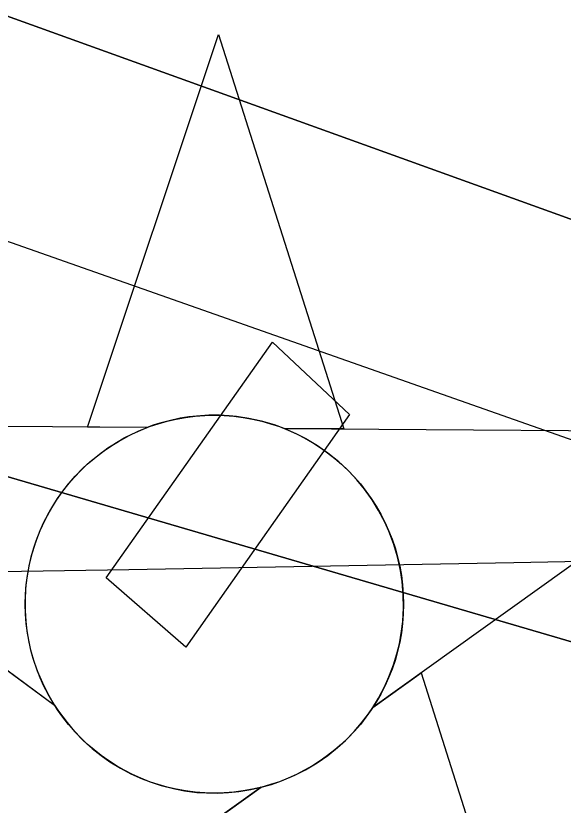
# Model space of a CAD drawing. Extents: x 3823584 to 3861785, y 301729 to 327625.
# Drawn here: x 3853316.6 to 3853405, y 319629 to 319756.6 of the extents above; entities that cross this region are included whole.
import ezdxf

# ---------------------------------------------------------------- set-up
doc = ezdxf.new("R2010")
doc.units = 0
for name, color, linetype in [('V-CHAN-DOCK', 7, 'Continuous'), ('V-CHAN-NAID', 7, 'Continuous'), ('V-GRID-MAJR', 7, 'Continuous'), ('V-RIVR-EDGE', 7, 'Continuous'), ('V-TOPO-DPTH', 7, 'Continuous'), ('V-TOPO-MINR', 7, 'Continuous')]:
    doc.layers.add(name, color=color, linetype=linetype)

msp = doc.modelspace()

# ---------------------------------------------------------------- linework, layer by layer
at = {"layer": 'V-CHAN-DOCK'}
msp.add_lwpolyline([(3853331.204, 319665.767), (3853358.08, 319703.876), (3853370.5270000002, 319692.174), (3853344.094, 319654.587), (3853331.204, 319665.767)], dxfattribs=at)
at = {"layer": 'V-CHAN-NAID'}
for points in [[(3853337.81, 319690.064), (3853328.223, 319690.132), (3853349.349, 319753.616), (3853369.573, 319689.839), (3853359.986, 319689.907), (3853358.409, 319690.485), (3853356.3140000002, 319691.105), (3853354.274, 319691.556), (3853352.238, 319691.864), (3853351.071, 319691.978), (3853349.537, 319692.059), (3853347.815, 319692.05700000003), (3853346.4450000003, 319691.987), (3853344.539, 319691.786), (3853343.173, 319691.567), (3853341.389, 319691.183), (3853339.859, 319690.76300000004), (3853338.827, 319690.43200000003)], [(3853337.81, 319690.064), (3853261.319, 319690.606), (3853322.884, 319645.207), (3853321.771, 319647.116), (3853320.961, 319648.744), (3853320.136, 319650.712), (3853319.44, 319652.766), (3853319.075, 319654.089), (3853318.714, 319655.715), (3853318.47, 319657.16000000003), (3853318.282, 319658.75800000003), (3853318.173, 319660.494), (3853318.1610000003, 319662.075), (3853318.268, 319664.14900000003), (3853318.451, 319665.767), (3853318.843, 319667.97000000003), (3853319.324, 319669.893), (3853319.927, 319671.78), (3853320.582, 319673.45900000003), (3853321.309, 319675.047), (3853322.123, 319676.582), (3853323.184, 319678.319), (3853324.215, 319679.789), (3853325.215, 319681.058), (3853326.217, 319682.204), (3853327.526, 319683.541), (3853328.577, 319684.506), (3853330.294, 319685.903), (3853331.506, 319686.773), (3853333.193, 319687.843), (3853334.924, 319688.788), (3853336.37, 319689.472)], [(3853359.986, 319689.907), (3853436.478, 319689.364), (3853374.275, 319644.842), (3853375.186, 319646.331), (3853376.164, 319648.178), (3853376.879, 319649.76300000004), (3853377.6180000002, 319651.718), (3853378.163, 319653.503), (3853378.561, 319655.142), (3853378.9220000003, 319657.152), (3853379.108, 319658.72500000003), (3853379.2320000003, 319660.931), (3853379.202, 319662.993), (3853379.014, 319665.213), (3853378.748, 319666.971), (3853378.257, 319669.203), (3853377.617, 319671.343), (3853376.867, 319673.325), (3853376.219, 319674.768), (3853375.2120000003, 319676.684), (3853374.15, 319678.406), (3853372.936, 319680.108), (3853371.6750000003, 319681.647), (3853370.403, 319683.01300000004), (3853368.771, 319684.545), (3853367.028, 319685.957), (3853365.345, 319687.134), (3853363.458, 319688.266), (3853361.986, 319689.027)], [(3853356.244, 319631.936), (3853294.041, 319587.414), (3853315.167, 319650.897), (3853322.884, 319645.207), (3853323.519, 319644.243), (3853324.9020000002, 319642.384), (3853326.115, 319640.968), (3853327.5810000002, 319639.465), (3853328.97, 319638.214), (3853330.424, 319637.058), (3853331.827, 319636.071), (3853333.505, 319635.03500000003), (3853335.219, 319634.124), (3853337.0100000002, 319633.313), (3853338.4560000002, 319632.757), (3853340.0840000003, 319632.228), (3853342.31, 319631.664), (3853343.842, 319631.377), (3853345.867, 319631.12), (3853347.404, 319631.016), (3853349.265, 319630.994), (3853350.954, 319631.072), (3853352.664, 319631.248), (3853354.566, 319631.559)], [(3853374.275, 319644.842), (3853382.071, 319650.423), (3853402.295, 319586.646), (3853348.447, 319626.356), (3853356.244, 319631.936), (3853357.91, 319632.412), (3853359.522, 319632.972), (3853361.68, 319633.886), (3853363.415, 319634.77), (3853365.281, 319635.884), (3853367.02, 319637.096), (3853368.572, 319638.341), (3853369.859, 319639.509), (3853371.2430000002, 319640.929), (3853372.447, 319642.331), (3853373.566, 319643.803)]]:
    msp.add_lwpolyline(points, close=True, dxfattribs=at)
msp.add_circle((3853348.69581441, 319661.5299174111), 30.540600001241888, dxfattribs=at)
at = {"layer": 'V-GRID-MAJR'}
msp.add_spline([(3827642.978, 319275.864), (3832951.406, 319355.783), (3838259.823, 319436.473), (3843568.228, 319517.936), (3848876.6210000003, 319600.17), (3854185.002, 319683.177), (3859493.3710000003, 319766.956), (3859493.372, 319766.956)], degree=3, dxfattribs=at)
at = {"layer": 'V-RIVR-EDGE'}
msp.add_spline([(3842841.53946351, 321100.2444347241), (3842868.291653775, 321083.9189782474), (3842887.6892579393, 321072.7014419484), (3842926.4988761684, 321056.09393629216), (3842950.7443803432, 321041.4649776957), (3842972.070096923, 321024.41507115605), (3842988.05147549, 321006.4071125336), (3843009.861621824, 320988.87037459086), (3843033.1286598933, 320971.33003417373), (3843055.431641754, 320956.7058788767), (3843078.7166921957, 320946.44999713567), (3843098.1263046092, 320940.08876662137), (3843142.744276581, 320915.69676181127), (3843156.320317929, 320906.9217883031), (3843166.981374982, 320897.6683891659), (3843193.6586345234, 320884.49031818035), (3843216.4556527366, 320873.2643761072), (3843237.304144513, 320859.61508444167), (3843254.7616280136, 320849.3736125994), (3843280.4712288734, 320837.65483499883), (3843294.0472702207, 320828.8798614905), (3843315.3825934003, 320815.7149995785), (3843374.5466670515, 320782.0599890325), (3843408.0191522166, 320767.4082147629), (3843439.065886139, 320753.73370577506), (3843485.1407498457, 320729.33809849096), (3843531.7072482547, 320707.3694432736), (3843569.0611755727, 320691.25117067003), (3843614.173183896, 320670.25737908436), (3843636.4845715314, 320659.0326378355), (3843664.610317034, 320642.45155032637), (3843700.9725691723, 320618.07995953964), (3843732.4905237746, 320598.57668278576), (3843761.5983378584, 320586.3638688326), (3843794.592397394, 320574.6270788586), (3843841.175707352, 320559.4572517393), (3843869.317063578, 320549.1893617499), (3843895.9979255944, 320537.4681824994), (3843934.800338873, 320517.9468933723), (3843983.776977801, 320488.68777535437), (3844036.6422638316, 320460.87594247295), (3844067.6974035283, 320450.60084753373), (3844099.230968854, 320437.41076829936), (3844147.2567606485, 320416.40977176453), (3844198.681966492, 320395.40036945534), (3844231.6640177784, 320378.80727369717), (3844260.7694302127, 320365.6231985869), (3844285.498163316, 320350.0217780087), (3844318.4718088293, 320330.0292682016), (3844340.7783931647, 320316.86200464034), (3844370.3634320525, 320301.2485758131), (3844413.0508899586, 320281.71768008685), (3844464.954521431, 320257.79329348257), (3844507.6347743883, 320235.34861428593), (3844559.533602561, 320209.4817053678), (3844611.925266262, 320186.5273790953), (3844641.5175100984, 320173.82773373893), (3844659.969070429, 320172.8108412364), (3844685.6966836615, 320168.37652231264), (3844698.8027051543, 320165.9159471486), (3844709.9638026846, 320162.48891412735), (3844717.7302894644, 320161.0128091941), (3844736.1746448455, 320157.0821332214), (3844761.8926514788, 320148.76276966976), (3844788.5771159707, 320138.49848215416), (3844802.1519564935, 320129.2378780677), (3844822.9884400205, 320110.732280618), (3844840.4399193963, 320098.0626558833), (3844854.9896235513, 320090.25654188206), (3844877.313019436, 320083.88810641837), (3844898.18072441, 320078.0089040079), (3844924.8844020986, 320075.51470574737), (3844948.1754566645, 320067.6869768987), (3844995.2407947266, 320051.0590572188), (3845092.7384626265, 320004.68278646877), (3845127.184610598, 319990.9998717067), (3845178.6014106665, 319966.59105534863), (3845233.9044561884, 319942.65826297), (3845254.287731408, 319937.2658919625), (3845267.870977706, 319931.4047019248), (3845279.993729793, 319924.09022262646), (3845291.1224050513, 319907.55116398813), (3845303.7043695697, 319889.5516111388), (3845313.880996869, 319880.7850434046), (3845344.425288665, 319860.31290714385), (3845386.1330796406, 319837.3849990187), (3845433.1780036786, 319812.50135950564), (3845466.1672599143, 319798.82204721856), (3845499.6433475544, 319785.6271646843), (3845540.393086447, 319768.0435945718), (3845605.4003377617, 319740.68737164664), (3845645.6500361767, 319717.2774354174), (3845675.7339147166, 319707.00474212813), (3845744.625009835, 319679.1532820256), (3845798.473565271, 319656.1953532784), (3845841.1718306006, 319641.0351327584), (3845897.9365711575, 319619.04126021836), (3845920.2491596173, 319608.302149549), (3845955.660564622, 319592.1886802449), (3845983.317491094, 319582.40762165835), (3846002.7283043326, 319576.5320217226), (3846033.7846448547, 319566.7425573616), (3846064.358957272, 319558.41118556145), (3846131.303927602, 319529.1076370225), (3846195.8315524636, 319504.1807678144), (3846263.751386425, 319476.3317093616), (3846288.980160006, 319466.5566548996), (3846319.068841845, 319458.2264839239), (3846370.0132204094, 319439.16080475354), (3846428.2480617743, 319422.5052661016), (3846482.097818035, 319400.03296793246), (3846515.073865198, 319381.01171928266), (3846564.070918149, 319360.0083210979), (3846597.555411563, 319350.21285261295), (3846665.495659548, 319330.61951399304), (3846718.3837612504, 319312.03466210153), (3846778.5491166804, 319290.5180143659), (3846834.3413952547, 319268.04091289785), (3846872.6737886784, 319254.834022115), (3846921.208026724, 319243.05880574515), (3847037.62727481, 319189.3512441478), (3847098.2818632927, 319169.290287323), (3847179.316124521, 319142.38006775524), (3847206.487420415, 319132.60020999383), (3847242.872488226, 319117.45560019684), (3847278.287495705, 319102.7990226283), (3847312.7192337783, 319083.288540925), (3847329.198251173, 319070.1356872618), (3847340.837774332, 319063.7936699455), (3847386.923445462, 319043.76873786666), (3847433.0175223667, 319027.1432198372), (3847490.7823438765, 319016.80207953), (3847613.538805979, 318972.79151877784), (3847679.0388928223, 318948.3478784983), (3847756.1893102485, 318921.9328961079), (3847807.621721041, 318903.8372772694), (3847852.2649103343, 318889.6435146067), (3847964.3663195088, 318857.31450588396), (3847994.445394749, 318845.09929028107), (3848035.6879691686, 318830.4283028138), (3848071.107779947, 318817.71424755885), (3848100.2227989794, 318808.4152170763), (3848132.7312279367, 318796.6796279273), (3848146.30366681, 318786.44776268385), (3848169.579110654, 318772.3068363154), (3848183.655192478, 318769.35822892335), (3848198.2241098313, 318769.32220417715), (3848227.38235856, 318777.5058745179), (3848252.6495585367, 318783.27099856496), (3848268.1897370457, 318783.23257216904), (3848285.6652329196, 318780.27555900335), (3848300.7029693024, 318773.4395053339), (3848320.582601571, 318760.7638764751), (3848336.5735867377, 318746.6409624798), (3848351.5861057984, 318729.6066666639), (3848359.334580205, 318720.84610305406), (3848374.8579471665, 318714.00884856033), (3848388.938832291, 318713.0027634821), (3848400.097528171, 318708.60446930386), (3848422.88854226, 318694.9503743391), (3848448.1281232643, 318689.5459950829), (3848489.3658943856, 318672.93248530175), (3848523.3252109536, 318658.7651407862), (3848566.5043035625, 318641.6611971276), (3848605.32112674, 318627.9674749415), (3848647.0541350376, 318615.2378089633), (3848684.418869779, 318603.4902115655), (3848723.2380946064, 318590.7677505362), (3848769.3333723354, 318574.627863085), (3848833.36816167, 318546.78841123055), (3848867.8143096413, 318533.1054964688), (3848904.6874096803, 318518.9309470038), (3848947.382072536, 318502.3138347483), (3849001.723463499, 318482.2684886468), (3849103.633835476, 318452.8784807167), (3849156.5315437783, 318438.1786734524), (3849190.018438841, 318429.3544661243), (3849235.138852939, 318411.7600885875), (3849274.432900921, 318394.6657515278), (3849315.1958488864, 318382.4241177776), (3849365.1857778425, 318370.15966835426), (3849404.0218142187, 318364.23603542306), (3849440.415287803, 318352.4908396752), (3849487.0034010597, 318339.26353486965), (3849538.9250449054, 318322.6236069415), (3849582.107739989, 318306.9765550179), (3849620.9257639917, 318293.7684634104), (3849669.9348251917, 318277.6213710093), (3849700.993567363, 318268.80316780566), (3849752.443990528, 318257.99200764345), (3849805.347702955, 318245.72035327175), (3849854.8556038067, 318234.9139964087), (3849902.416179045, 318222.16992053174), (3849946.5785410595, 318209.9198810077), (3850026.169119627, 318188.35520027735), (3850056.741030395, 318179.0525673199), (3850089.2530618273, 318168.7738699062), (3850137.2968659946, 318155.05733204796), (3850179.5155048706, 318142.3264652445), (3850231.4467553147, 318129.5715819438), (3850317.3289165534, 318099.249940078), (3850383.815875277, 318081.11709566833), (3850420.7045860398, 318073.25574372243), (3850467.790338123, 318064.8835438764), (3850492.5574976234, 318064.82230180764), (3850504.209029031, 318063.3365902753), (3850532.840819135, 318055.01002177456), (3850621.657177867, 318032.93689479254), (3850687.184883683, 318019.662757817), (3850711.45800683, 318016.20330252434), (3850744.9533076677, 318010.7785092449), (3850789.6109068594, 318002.4123135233), (3850833.787678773, 317995.98984094), (3850862.429075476, 317991.54831706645), (3850891.552500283, 317985.6487006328), (3850937.6561837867, 317972.90822723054), (3850986.173610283, 317954.3341827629), (3851054.5718698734, 317923.57014001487), (3851080.283872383, 317912.8226235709), (3851106.973140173, 317904.5008583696), (3851143.367814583, 317893.2412932), (3851177.3271311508, 317879.07394868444), (3851200.630193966, 317876.10252561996), (3851236.5656559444, 317875.52803400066), (3851266.1807154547, 317872.05536963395), (3851272.4951137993, 317872.52538948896), (3851284.1778666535, 317883.6660729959), (3851289.5258071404, 317886.0810168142), (3851297.785129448, 317887.51749452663), (3851306.0360459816, 317885.5545581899), (3851313.7953278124, 317881.164669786), (3851326.385698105, 317866.56453098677), (3851330.7455658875, 317862.183048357), (3851336.0802973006, 317859.2560558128), (3851351.621676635, 317859.7032599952), (3851365.6953568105, 317855.78339144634), (3851396.2684684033, 317846.9663890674), (3851418.1050328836, 317840.1135238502), (3851434.6044643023, 317835.21639002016), (3851457.903924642, 317830.78807522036), (3851490.914795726, 317825.8501133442), (3851530.7088841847, 317814.58214240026), (3851551.09576188, 317810.64666312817), (3851594.7784974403, 317800.8259773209), (3851617.5899255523, 317795.42760218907), (3851653.018142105, 317786.11296098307), (3851683.593655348, 317778.2672197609), (3851733.5859859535, 317766.9740314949), (3851760.7668884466, 317761.0792183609), (3851796.674731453, 317749.33522343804), (3851824.338862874, 317742.46794832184), (3851840.847900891, 317741.4558591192), (3851930.1594968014, 317723.26657593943), (3851979.6613935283, 317710.0320661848), (3852014.6051803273, 317701.204256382), (3852052.935172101, 317687.02610444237), (3852078.167548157, 317678.7079417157), (3852111.1700134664, 317670.3705657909), (3852145.6269688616, 317661.0583262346), (3852223.2906358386, 317645.8116463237), (3852251.450004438, 317642.8282150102), (3852298.5357565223, 317634.4560151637), (3852318.4346019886, 317629.5504755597), (3852350.9538383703, 317622.1855616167), (3852383.4742755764, 317615.30627825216), (3852407.2581656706, 317610.39113204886), (3852442.1995508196, 317600.5920610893), (3852460.642705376, 317596.17575453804), (3852492.1978855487, 317591.72702571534), (3852557.7243905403, 317577.96725816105), (3852588.790337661, 317572.0628384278), (3852639.745523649, 317557.3678344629), (3852677.11266004, 317546.59149822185), (3852709.146265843, 317539.22778510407), (3852778.0757873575, 317526.91650351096), (3852828.068117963, 317515.6233152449), (3852866.412519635, 317507.27273024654), (3852903.3000295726, 317498.92574772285), (3852971.2546874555, 317485.159976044), (3853029.49673377, 317471.41822086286), (3853053.775861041, 317470.3869184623), (3853067.863951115, 317472.2946168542), (3853084.859820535, 317471.76695740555), (3853119.3287841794, 317467.31102363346), (3853178.5661081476, 317463.27947837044), (3853226.6375312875, 317460.73244381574), (3853283.446702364, 317456.7069026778), (3853309.6647494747, 317454.213905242), (3853332.964209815, 317449.78559044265), (3853373.743969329, 317444.34278479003), (3853420.841729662, 317440.82689072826), (3853438.8148643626, 317442.72498252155), (3853449.504741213, 317445.12671726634), (3853457.2772321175, 317446.07876522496), (3853468.9311651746, 317445.5643148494), (3853484.4677412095, 317444.06899671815), (3853505.8234784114, 317439.15985463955), (3853578.1187908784, 317413.242511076), (3853649.4320347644, 317382.9568939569), (3853665.4518397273, 317380.48911384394), (3853691.668686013, 317377.5104858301), (3853715.9334033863, 317370.65161648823), (3853745.037614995, 317356.98191079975), (3853758.626865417, 317353.5488736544), (3853777.0808273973, 317353.5032423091), (3853792.137776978, 317354.43727789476), (3853804.762971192, 317353.92042586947), (3853814.9564100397, 317351.9526862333), (3853825.1474472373, 317349.0136854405), (3853833.8719861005, 317342.19324249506), (3853838.212640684, 317330.0416706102), (3853842.542487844, 317313.5194235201), (3853842.5172705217, 317303.32118137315), (3853841.0279565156, 317290.21275823), (3853837.1068871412, 317275.6534474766), (3853833.185817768, 317261.09413672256), (3853832.6893797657, 317256.7246623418), (3853833.167805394, 317253.8096780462), (3853842.870810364, 317249.90061692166), (3853850.6445020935, 317251.3382954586), (3853861.83201777, 317258.59513516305), (3853874.481228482, 317267.79089470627), (3853878.8687152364, 317274.57891538), (3853885.7143755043, 317293.5016963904), (3853891.570762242, 317305.14242037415), (3853902.7642820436, 317314.8274129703), (3853910.5427770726, 317318.20761382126), (3853925.6009274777, 317319.62727998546), (3853947.935130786, 317317.6295197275), (3853964.9201927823, 317312.7311850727), (3853976.0704828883, 317304.93347684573), (3853977.033338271, 317301.53166114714), (3853977.0189283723, 317295.7040942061), (3853962.849182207, 317260.7735164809), (3853962.359949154, 317259.3178255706), (3853973.5186450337, 317254.9195313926), (3853974.4923078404, 317255.88839089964), (3853985.220611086, 317273.8303041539), (3853996.4213358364, 317286.4290802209), (3854006.1459556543, 317291.2613695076), (3854013.9208482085, 317293.18467862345), (3854024.119090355, 317293.1594613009), (3854039.1688349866, 317291.17971341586), (3854062.4682953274, 317286.75139861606), (3854090.128824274, 317278.4272317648), (3854103.2264399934, 317272.56724255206), (3854117.7833490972, 317267.67491202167), (3854137.6785920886, 317261.31248068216), (3854149.322918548, 317256.9129856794), (3854160.4900202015, 317255.91410555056), (3854172.621178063, 317251.99904030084), (3854187.6697218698, 317249.5336618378), (3854208.5398284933, 317244.62572058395), (3854239.6033739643, 317237.7500396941), (3854270.188493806, 317233.78934309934), (3854295.444886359, 317235.18379194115), (3854316.8030252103, 317231.2459110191), (3854345.9240483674, 317224.3750334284), (3854376.4959591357, 317215.0724004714), (3854404.636114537, 317204.31887990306), (3854422.5744253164, 317192.13368492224), (3854456.0409063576, 317175.05375776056), (3854479.324755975, 317164.3122454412), (3854512.3248196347, 317155.0036083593), (3854552.605739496, 317144.22006716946), (3854583.670485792, 317137.8300168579), (3854607.929199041, 317128.5429946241), (3854626.3675502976, 317122.18416575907), (3854651.128705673, 317119.69477079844), (3854669.097037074, 317119.65034027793), (3854682.204259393, 317117.6753956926), (3854697.7324296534, 317112.78066351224), (3854731.213320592, 317101.5283032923), (3854780.705610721, 317084.4087489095), (3854814.6769355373, 317075.0977101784), (3854853.496160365, 317062.3752491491), (3854876.79922318, 317059.4038260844), (3854908.365210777, 317059.32577246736), (3854930.205377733, 317053.9297989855), (3854954.4652918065, 317045.12840733), (3854992.79768523, 317031.92151654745), (3855018.5204951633, 317025.54467530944), (3855045.212164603, 317018.1941712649), (3855069.962512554, 317011.33410109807), (3855098.5943026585, 317003.0075325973), (3855144.6847770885, 316984.92512283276), (3855179.121318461, 316967.3571634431), (3855201.4303044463, 316955.1611610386), (3855224.730965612, 316951.2184768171), (3855238.815453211, 316951.669283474), (3855266.4951953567, 316951.1152058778), (3855288.8245953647, 316947.17492330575), (3855307.2653482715, 316941.787355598), (3855334.4402466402, 316933.4643895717), (3855365.9786152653, 316922.2168326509), (3855391.699023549, 316914.8687302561), (3855424.225464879, 316910.41759978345), (3855463.0723086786, 316908.8646420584), (3855500.9382847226, 316903.42904135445), (3855550.927012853, 316890.6789613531), (3855585.3827674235, 316880.88109121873), (3855613.0384930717, 316870.6144020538), (3855645.0540865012, 316855.9662302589), (3855692.1110187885, 316835.93889653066), (3855730.429002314, 316816.904438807), (3855763.902688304, 316802.73829511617), (3855794.4721974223, 316792.4644010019), (3855845.9178172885, 316779.71071852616), (3855892.0178983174, 316765.5133533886), (3855946.353285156, 316743.03985439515), (3855993.3886025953, 316714.271170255), (3856071.467051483, 316670.3710853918), (3856089.417370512, 316663.0421961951), (3856107.8605250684, 316658.62588964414), (3856121.4389680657, 316650.8221772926), (3856142.287459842, 316637.172885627), (3856156.3551358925, 316630.8248641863), (3856184.4868855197, 316616.671929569), (3856216.019250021, 316602.9962197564), (3856256.2893624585, 316587.8420033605), (3856306.7565162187, 316572.1769390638), (3856351.4105129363, 316562.35385160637), (3856435.853794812, 316539.3202708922), (3856494.089837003, 316523.15036281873), (3856538.2509981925, 316510.41469271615), (3856585.8007660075, 316493.2999416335), (3856618.30559249, 316480.1074607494), (3856653.2433751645, 316468.8514980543), (3856673.1434214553, 316464.4315890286), (3856704.208167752, 316458.0415387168), (3856732.3543272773, 316449.71617104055), (3856785.735264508, 316434.0439017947), (3856807.5790339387, 316430.10482004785), (3856837.672519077, 316423.717171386), (3856870.1773455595, 316410.5246905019), (3856899.7779951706, 316401.22445919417), (3856934.7157778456, 316389.9684964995), (3857040.986017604, 316356.1970059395), (3857080.2824672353, 316340.07393003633), (3857124.9136482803, 316321.0238615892), (3857148.672321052, 316305.9104732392), (3857160.2926310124, 316291.798366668), (3857170.934474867, 316274.77487827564), (3857176.229579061, 316255.82207664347), (3857179.0713130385, 316226.6770369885), (3857180.5161965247, 316221.8171287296), (3857182.4335015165, 316211.6140832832), (3857188.7370924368, 316207.7134279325), (3857198.9353345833, 316207.6882106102), (3857203.8012469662, 316211.56124698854), (3857208.6587535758, 316212.03486931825), (3857222.246803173, 316208.11620159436), (3857260.0803569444, 316189.568575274), (3857281.900109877, 316175.9168819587), (3857296.9330429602, 316167.13830597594), (3857323.6030975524, 316151.0464515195), (3857337.1983520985, 316150.0415672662), (3857353.2241611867, 316150.0019400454), (3857380.4374859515, 316157.21915252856), (3857385.3045991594, 316161.5778194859), (3857386.299876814, 316171.2880294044), (3857386.817929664, 316184.398854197), (3857392.679119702, 316197.9821004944), (3857402.406141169, 316203.7856509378), (3857414.5541105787, 316206.6694137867), (3857433.006871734, 316206.1381518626), (3857452.4164841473, 316199.77692134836), (3857489.2991907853, 316189.4874165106), (3857539.773549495, 316176.73613568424), (3857578.1215536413, 316169.8424424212), (3857601.4186123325, 316164.4428664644), (3857617.912039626, 316157.11757974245), (3857635.84914958, 316144.44675418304), (3857650.8472587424, 316121.58489142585), (3857656.6303951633, 316103.6021501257), (3857659.017720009, 316087.08470633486)], degree=3, dxfattribs=at)
at = {"layer": 'V-TOPO-DPTH'}
for points in [[(3852146.9078168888, 320155.329896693), (3852253.314323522, 320123.34339171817), (3852359.413049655, 320090.3894141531), (3852465.0501050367, 320055.9842277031), (3852570.379379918, 320020.61156866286), (3852745.47240512, 319960.4716132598), (3852763.8322293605, 319954.1340145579), (3852782.1789705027, 319947.75894940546), (3852800.506086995, 319941.3276845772), (3852818.820120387, 319934.85895329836), (3852929.657172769, 319895.51886424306), (3853003.332821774, 319869.2217373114), (3853076.9456752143, 319842.7509478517), (3853150.4643353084, 319816.0196645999), (3853720.862897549, 319610.2937612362), (3853749.921632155, 319601.9033826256), (3853779.0509300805, 319593.772468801), (3853808.2860729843, 319586.03075215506), (3853837.591779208, 319578.54850029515), (3854501.134666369, 319413.84006729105)], [(3854501.134666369, 319413.84006729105), (3853837.591779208, 319578.54850029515), (3853808.2860729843, 319586.03075215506), (3853779.0509300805, 319593.772468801), (3853749.921632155, 319601.9033826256), (3853720.862897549, 319610.2937612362), (3853150.4643353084, 319816.0196645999), (3853076.9456752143, 319842.7509478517), (3853003.332821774, 319869.2217373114), (3852929.657172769, 319895.51886424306), (3852818.820120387, 319934.85895329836), (3852800.506086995, 319941.3276845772), (3852782.1789705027, 319947.75894940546), (3852763.8322293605, 319954.1340145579), (3852745.47240512, 319960.4716132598), (3852570.379379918, 320020.61156866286), (3852465.0501050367, 320055.9842277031), (3852359.413049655, 320090.3894141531), (3852253.314323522, 320123.34339171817), (3852146.9078168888, 320155.329896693)], [(3854303.2918910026, 319413.36694818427), (3853679.890771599, 319576.31709295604), (3853665.3876107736, 319580.167398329), (3853650.904750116, 319584.09150652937), (3853636.452339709, 319588.12631897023), (3853622.020229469, 319592.2349342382), (3853094.006585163, 319746.9479176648), (3852982.963291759, 319780.65268358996), (3852794.2554336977, 319838.4227665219), (3852776.254390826, 319843.74507236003), (3852758.190425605, 319848.83559688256), (3852740.032076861, 319853.5784494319), (3852721.8108057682, 319858.0895206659), (3852438.0029033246, 319925.46775817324), (3852346.242030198, 319946.68622140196), (3852254.3254533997, 319967.18683209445), (3852162.1753210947, 319986.6106639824)], [(3852162.1753210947, 319986.6106639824), (3852254.3254533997, 319967.18683209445), (3852346.242030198, 319946.68622140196), (3852438.0029033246, 319925.46775817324), (3852721.8108057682, 319858.0895206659), (3852740.032076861, 319853.5784494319), (3852758.190425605, 319848.83559688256), (3852776.254390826, 319843.74507236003), (3852794.2554336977, 319838.4227665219), (3852982.963291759, 319780.65268358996), (3853094.006585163, 319746.9479176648), (3853622.020229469, 319592.2349342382), (3853636.452339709, 319588.12631897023), (3853650.904750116, 319584.09150652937), (3853665.3876107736, 319580.167398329), (3853679.890771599, 319576.31709295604), (3854303.2918910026, 319413.36694818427)]]:
    msp.add_lwpolyline(points, dxfattribs=at)
at = {"layer": 'V-TOPO-MINR'}
for points in [[(3854501.134666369, 319413.84006729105), (3853837.591779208, 319578.54850029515), (3853808.2860729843, 319586.03075215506), (3853779.0509300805, 319593.772468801), (3853749.921632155, 319601.9033826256), (3853720.862897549, 319610.2937612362), (3853150.4643353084, 319816.0196645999), (3853076.9456752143, 319842.7509478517), (3853003.332821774, 319869.2217373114), (3852929.657172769, 319895.51886424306), (3852818.820120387, 319934.85895329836), (3852800.506086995, 319941.3276845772), (3852782.1789705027, 319947.75894940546), (3852763.8322293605, 319954.1340145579), (3852745.47240512, 319960.4716132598), (3852570.379379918, 320020.61156866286), (3852465.0501050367, 320055.9842277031), (3852359.413049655, 320090.3894141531), (3852253.314323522, 320123.34339171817), (3852146.9078168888, 320155.329896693)], [(3854123.6308651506, 319479.6543739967), (3853667.8290647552, 319597.49238145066), (3853661.73506026, 319599.09894721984), (3853655.6517171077, 319600.7441993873), (3853649.5843659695, 319602.4474811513), (3852913.558374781, 319861.64876662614), (3852894.747326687, 319868.6354412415), (3852875.946312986, 319875.6489273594), (3852857.160350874, 319882.70263073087), (3852838.3844231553, 319889.78314560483), (3852814.2355810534, 319898.91934389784), (3852807.5374519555, 319901.44071733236), (3852800.8337919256, 319903.94722297), (3852794.121835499, 319906.4314269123), (3852787.4043481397, 319908.9007630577), (3852777.5531881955, 319912.50345367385), (3852775.7563489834, 319913.1581239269), (3852772.159014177, 319914.4573404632), (3852770.3585185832, 319915.10188674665), (3852280.235670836, 320089.8907685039), (3852222.251037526, 320110.0366544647), (3852164.0589696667, 320129.5466296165)], [(3854303.2918910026, 319413.36694818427), (3853679.890771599, 319576.31709295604), (3853665.3876107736, 319580.167398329), (3853650.904750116, 319584.09150652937), (3853636.452339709, 319588.12631897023), (3853622.020229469, 319592.2349342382), (3853094.006585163, 319746.9479176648), (3852982.963291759, 319780.65268358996), (3852794.2554336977, 319838.4227665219), (3852776.254390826, 319843.74507236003), (3852758.190425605, 319848.83559688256), (3852740.032076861, 319853.5784494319), (3852721.8108057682, 319858.0895206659), (3852438.0029033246, 319925.46775817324), (3852346.242030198, 319946.68622140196), (3852254.3254533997, 319967.18683209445), (3852162.1753210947, 319986.6106639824)]]:
    msp.add_lwpolyline(points, dxfattribs=at)

doc.saveas('drawing.dxf')
